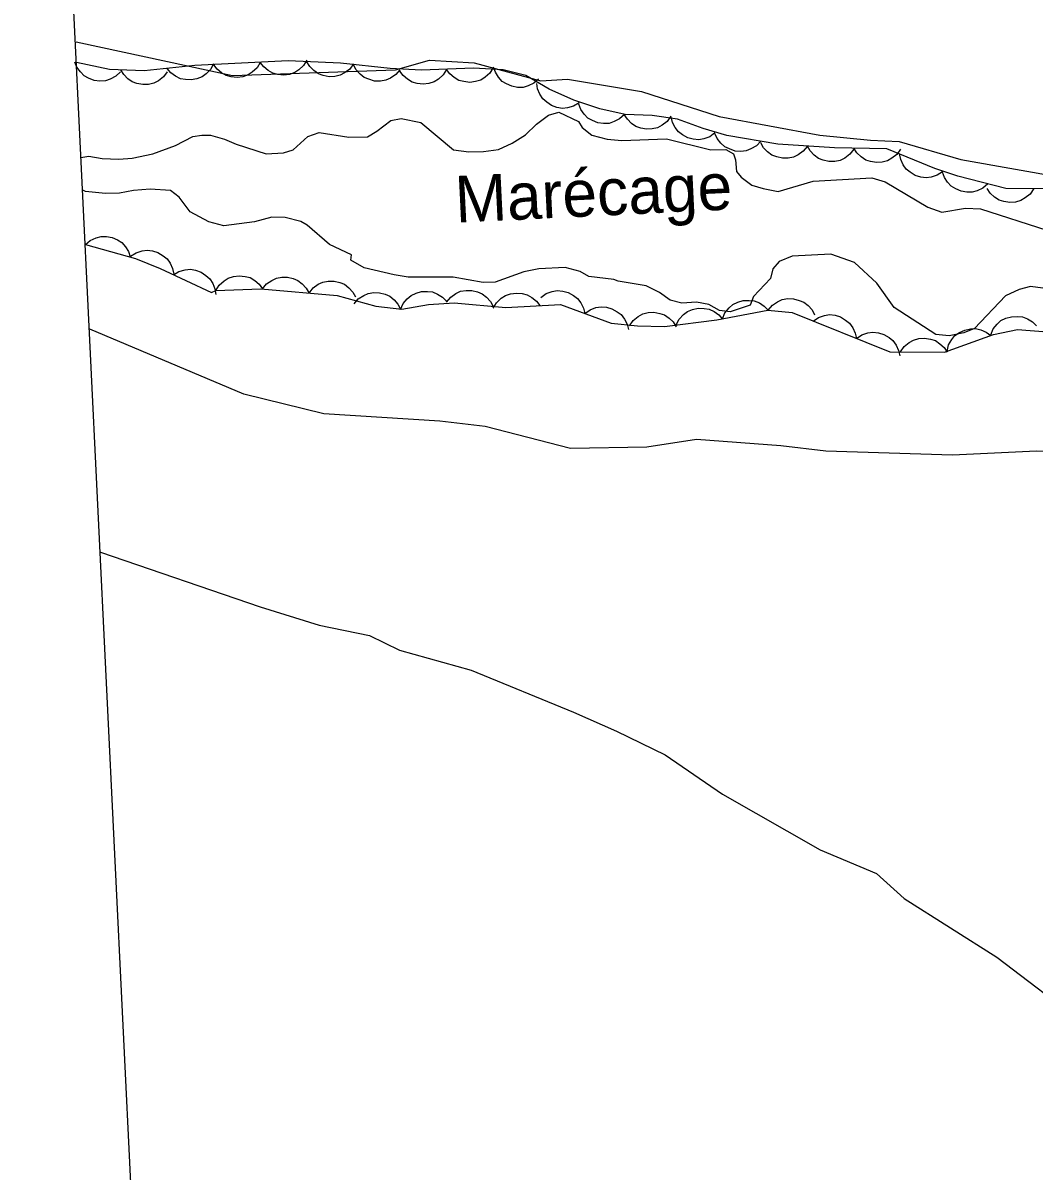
# Model space of a CAD drawing. Extents: x 336540 to 340074, y 5572036 to 5573747.
# Drawn here: x 336590.8 to 336655.8, y 5572834 to 5572907.8 of the extents above; entities that cross this region are included whole.
import ezdxf

# ---------------------------------------------------------------- set-up
doc = ezdxf.new("R2010")
doc.units = 0
for name, color, linetype in [('Niveau 1', 7, 'Continuous'), ('Niveau 2', 7, 'Continuous'), ('Niveau 44', 7, 'Continuous'), ('Niveau 60', 7, 'Continuous'), ('Niveau 7', 7, 'Continuous')]:
    doc.layers.add(name, color=color, linetype=linetype)

msp = doc.modelspace()

# ---------------------------------------------------------------- linework, layer by layer
at = {"layer": 'Niveau 1'}
for points in [[(336594.25, 5572906.61), (336604.32, 5572904.45), (336614.8, 5572904.83), (336616.98, 5572905.45), (336619.84, 5572905.26), (336624.14, 5572904.12), (336625.84, 5572904.21), (336630.6, 5572903.43), (336635.61, 5572901.82), (336642.08, 5572900.62), (336645.32, 5572900.29), (336647.18, 5572900.22), (336651.13, 5572899.06), (336657.8, 5572897.87), (336666.7, 5572895.63), (336677.61, 5572894.32), (336686.05, 5572894.58), (336689.31, 5572893.91), (336693.36, 5572894.12)], [(336700.98, 5572874.14), (336681.69, 5572877.73), (336674.84, 5572878.91), (336671.76, 5572879.77), (336660.56, 5572880.2), (336656, 5572880.3), (336650.61, 5572880.04), (336642.46, 5572880.3), (336639.57, 5572880.65), (336634.14, 5572881.06), (336630.95, 5572880.55), (336626.05, 5572880.47), (336620.55, 5572881.89), (336617.64, 5572882.24), (336610.18, 5572882.7), (336605.04, 5572883.96), (336595.13, 5572888.14)]]:
    msp.add_lwpolyline(points, dxfattribs=at)
at = {"layer": 'Niveau 2'}
msp.add_lwpolyline([(336595.82, 5572873.81), (336606.1, 5572870.29), (336609.89, 5572869.12), (336613.12, 5572868.45), (336615.04, 5572867.51), (336619.66, 5572866.22), (336626.23, 5572863.52), (336629, 5572862.3), (336632.13, 5572860.77), (336635.81, 5572858.25), (336642.09, 5572854.67), (336645.72, 5572853.15), (336647.5, 5572851.55), (336653.45, 5572847.77), (336659.09, 5572843.49)], dxfattribs=at)
at = {"layer": 'Niveau 44'}
for points in [[(336597.11, 5572904.7), (336596.81, 5572904.41), (336596.45, 5572904.23), (336596.14, 5572904.12), (336595.79, 5572904.1), (336595.42, 5572904.14), (336595.06, 5572904.28), (336594.77, 5572904.44), (336594.53, 5572904.69), (336594.31, 5572904.99), (336594.18, 5572905.32)], [(336657.16, 5572897.17), (336654.04, 5572897.19), (336650.94, 5572897.99), (336649.46, 5572898.48), (336646.39, 5572899.74), (336643.01, 5572899.8), (336639.37, 5572900.05), (336636.09, 5572900.6), (336634.58, 5572901.04), (336632.93, 5572901.64), (336631.3, 5572901.88), (336629.56, 5572901.94), (336627.92, 5572902.31), (336626.25, 5572902.86), (336624.68, 5572903.58), (336623.16, 5572904.45), (336621.72, 5572904.83), (336619.81, 5572904.92), (336616.46, 5572904.79), (336614.44, 5572904.9), (336611.26, 5572905.24), (336607.89, 5572905.39), (336601.88, 5572905.09), (336598.64, 5572904.76), (336596.41, 5572904.85), (336594.28, 5572905.3)], [(336603.1, 5572905.21), (336602.9, 5572904.85), (336602.62, 5572904.56), (336602.35, 5572904.36), (336602.02, 5572904.24), (336601.66, 5572904.17), (336601.28, 5572904.19), (336600.96, 5572904.25), (336600.64, 5572904.41), (336600.35, 5572904.63), (336600.12, 5572904.91)], [(336606.1, 5572905.3), (336605.89, 5572904.94), (336605.58, 5572904.67), (336605.31, 5572904.49), (336604.98, 5572904.38), (336604.61, 5572904.33), (336604.23, 5572904.37), (336603.91, 5572904.45), (336603.61, 5572904.63), (336603.32, 5572904.86), (336603.11, 5572905.15)], [(336609.1, 5572905.45), (336608.88, 5572905.09), (336608.58, 5572904.82), (336608.31, 5572904.64), (336607.97, 5572904.53), (336607.61, 5572904.48), (336607.22, 5572904.52), (336606.91, 5572904.6), (336606.6, 5572904.78), (336606.32, 5572905.01), (336606.1, 5572905.3)], [(336612.1, 5572905.2), (336611.85, 5572904.87), (336611.52, 5572904.63), (336611.23, 5572904.47), (336610.89, 5572904.39), (336610.52, 5572904.38), (336610.14, 5572904.46), (336609.83, 5572904.56), (336609.55, 5572904.77), (336609.29, 5572905.03), (336609.1, 5572905.34)], [(336615.08, 5572904.83), (336614.81, 5572904.51), (336614.46, 5572904.29), (336614.17, 5572904.15), (336613.82, 5572904.1), (336613.45, 5572904.1), (336613.08, 5572904.21), (336612.78, 5572904.33), (336612.51, 5572904.55), (336612.26, 5572904.83), (336612.09, 5572905.15)], [(336621.07, 5572904.97), (336620.85, 5572904.61), (336620.55, 5572904.35), (336620.27, 5572904.16), (336619.93, 5572904.06), (336619.57, 5572904.01), (336619.19, 5572904.06), (336618.87, 5572904.14), (336618.57, 5572904.32), (336618.29, 5572904.56), (336618.07, 5572904.85)], [(336623.99, 5572904.23), (336623.68, 5572903.96), (336623.31, 5572903.79), (336622.99, 5572903.69), (336622.64, 5572903.69), (336622.28, 5572903.76), (336621.93, 5572903.91), (336621.65, 5572904.08), (336621.41, 5572904.34), (336621.21, 5572904.66), (336621.09, 5572905)], [(336600.12, 5572904.7), (336599.88, 5572904.36), (336599.55, 5572904.12), (336599.26, 5572903.96), (336598.92, 5572903.88), (336598.55, 5572903.87), (336598.17, 5572903.95), (336597.86, 5572904.05), (336597.58, 5572904.25), (336597.32, 5572904.52), (336597.13, 5572904.82)], [(336618.07, 5572904.85), (336617.85, 5572904.5), (336617.55, 5572904.23), (336617.27, 5572904.05), (336616.94, 5572903.94), (336616.57, 5572903.9), (336616.19, 5572903.95), (336615.87, 5572904.02), (336615.57, 5572904.21), (336615.29, 5572904.45), (336615.08, 5572904.74)], [(336626.6, 5572902.7), (336626.24, 5572902.48), (336625.85, 5572902.38), (336625.52, 5572902.34), (336625.17, 5572902.4), (336624.83, 5572902.53), (336624.51, 5572902.74), (336624.26, 5572902.95), (336624.07, 5572903.25), (336623.93, 5572903.6), (336623.87, 5572903.95)], [(336629.51, 5572901.95), (336629.2, 5572901.67), (336628.84, 5572901.49), (336628.52, 5572901.38), (336628.17, 5572901.37), (336627.81, 5572901.42), (336627.45, 5572901.56), (336627.16, 5572901.72), (336626.92, 5572901.97), (336626.71, 5572902.28), (336626.58, 5572902.61)], [(336632.5, 5572901.84), (336632.26, 5572901.5), (336631.93, 5572901.26), (336631.64, 5572901.09), (336631.3, 5572901.02), (336630.93, 5572901), (336630.56, 5572901.07), (336630.25, 5572901.17), (336629.96, 5572901.38), (336629.7, 5572901.64), (336629.5, 5572901.94)], [(336635.33, 5572900.77), (336634.99, 5572900.52), (336634.61, 5572900.39), (336634.29, 5572900.32), (336633.93, 5572900.36), (336633.58, 5572900.45), (336633.24, 5572900.64), (336632.98, 5572900.83), (336632.77, 5572901.11), (336632.6, 5572901.44), (336632.51, 5572901.79)], [(336638.29, 5572900.23), (336638, 5572899.93), (336637.64, 5572899.73), (336637.34, 5572899.61), (336636.99, 5572899.57), (336636.62, 5572899.6), (336636.26, 5572899.73), (336635.96, 5572899.87), (336635.7, 5572900.11), (336635.48, 5572900.4), (336635.33, 5572900.73)], [(336641.27, 5572899.92), (336641.01, 5572899.59), (336640.68, 5572899.36), (336640.38, 5572899.2), (336640.04, 5572899.14), (336639.67, 5572899.13), (336639.3, 5572899.22), (336638.99, 5572899.33), (336638.71, 5572899.54), (336638.45, 5572899.81), (336638.27, 5572900.13)], [(336644.26, 5572899.71), (336644, 5572899.39), (336643.67, 5572899.15), (336643.38, 5572899), (336643.03, 5572898.93), (336642.66, 5572898.93), (336642.29, 5572899.02), (336641.98, 5572899.12), (336641.7, 5572899.34), (336641.45, 5572899.61), (336641.27, 5572899.92)], [(336647.26, 5572899.72), (336647.02, 5572899.38), (336646.7, 5572899.13), (336646.42, 5572898.97), (336646.07, 5572898.88), (336645.71, 5572898.86), (336645.33, 5572898.93), (336645.02, 5572899.02), (336644.73, 5572899.22), (336644.46, 5572899.48), (336644.26, 5572899.78)], [(336649.97, 5572898.27), (336649.62, 5572898.04), (336649.23, 5572897.92), (336648.91, 5572897.87), (336648.56, 5572897.92), (336648.21, 5572898.03), (336647.88, 5572898.23), (336647.62, 5572898.43), (336647.43, 5572898.72), (336647.27, 5572899.06), (336647.2, 5572899.41)], [(336652.87, 5572897.49), (336652.56, 5572897.22), (336652.19, 5572897.05), (336651.87, 5572896.95), (336651.52, 5572896.95), (336651.16, 5572897.01), (336650.81, 5572897.17), (336650.52, 5572897.33), (336650.29, 5572897.59), (336650.09, 5572897.9), (336649.97, 5572898.24)], [(336655.83, 5572897.18), (336655.6, 5572896.83), (336655.28, 5572896.58), (336655, 5572896.41), (336654.66, 5572896.32), (336654.29, 5572896.29), (336653.91, 5572896.36), (336653.6, 5572896.45), (336653.3, 5572896.64), (336653.03, 5572896.9), (336652.83, 5572897.2)], [(336594.85, 5572893.58), (336595.17, 5572893.85), (336595.54, 5572894.02), (336595.86, 5572894.11), (336596.21, 5572894.1), (336596.57, 5572894.04), (336596.92, 5572893.88), (336597.2, 5572893.71), (336597.43, 5572893.44), (336597.63, 5572893.13), (336597.74, 5572892.79)], [(336594.85, 5572893.58), (336598.07, 5572892.7), (336599.65, 5572892.05), (336602.96, 5572890.51), (336603.25, 5572890.63), (336606.14, 5572890.74), (336611.03, 5572890.32), (336613.52, 5572889.62), (336615.2, 5572889.43), (336616.92, 5572889.74), (336618.57, 5572889.84), (336621.88, 5572889.54), (336625.39, 5572889.73), (336628.66, 5572888.53), (336630.34, 5572888.36), (336632.09, 5572888.32), (336635.45, 5572888.75), (336638.74, 5572889.37), (336640.3, 5572889.21), (336646.57, 5572886.69), (336650.08, 5572886.66), (336653.23, 5572887.81), (336654.79, 5572888.12), (336659.97, 5572887.72)], [(336597.76, 5572892.83), (336598.11, 5572893.06), (336598.5, 5572893.18), (336598.82, 5572893.23), (336599.17, 5572893.18), (336599.52, 5572893.07), (336599.85, 5572892.87), (336600.1, 5572892.67), (336600.3, 5572892.38), (336600.46, 5572892.04), (336600.53, 5572891.69)], [(336600.51, 5572891.65), (336600.87, 5572891.86), (336601.27, 5572891.96), (336601.6, 5572892), (336601.94, 5572891.94), (336602.29, 5572891.81), (336602.6, 5572891.59), (336602.85, 5572891.38), (336603.04, 5572891.08), (336603.18, 5572890.74), (336603.23, 5572890.38)], [(336603.24, 5572890.63), (336603.46, 5572890.98), (336603.77, 5572891.25), (336604.04, 5572891.43), (336604.38, 5572891.54), (336604.74, 5572891.58), (336605.12, 5572891.53), (336605.44, 5572891.46), (336605.74, 5572891.28), (336606.02, 5572891.03), (336606.24, 5572890.74)], [(336606.24, 5572890.73), (336606.5, 5572891.06), (336606.84, 5572891.28), (336607.13, 5572891.43), (336607.48, 5572891.49), (336607.85, 5572891.49), (336608.22, 5572891.4), (336608.52, 5572891.28), (336608.8, 5572891.06), (336609.05, 5572890.79), (336609.23, 5572890.47)], [(336609.23, 5572890.47), (336609.49, 5572890.8), (336609.82, 5572891.03), (336610.12, 5572891.17), (336610.47, 5572891.24), (336610.84, 5572891.24), (336611.21, 5572891.14), (336611.51, 5572891.03), (336611.79, 5572890.81), (336612.04, 5572890.53), (336612.21, 5572890.22)], [(336612.13, 5572889.78), (336612.4, 5572890.09), (336612.75, 5572890.31), (336613.04, 5572890.45), (336613.39, 5572890.5), (336613.76, 5572890.49), (336614.13, 5572890.39), (336614.43, 5572890.27), (336614.7, 5572890.04), (336614.94, 5572889.76), (336615.11, 5572889.44)], [(336615.11, 5572889.41), (336615.28, 5572889.8), (336615.55, 5572890.1), (336615.79, 5572890.32), (336616.11, 5572890.47), (336616.47, 5572890.57), (336616.85, 5572890.57), (336617.18, 5572890.54), (336617.5, 5572890.4), (336617.81, 5572890.2), (336618.07, 5572889.95)], [(336618.08, 5572889.88), (336618.35, 5572890.21), (336618.68, 5572890.43), (336618.98, 5572890.58), (336619.33, 5572890.64), (336619.7, 5572890.64), (336620.07, 5572890.54), (336620.37, 5572890.42), (336620.65, 5572890.2), (336620.9, 5572889.93), (336621.07, 5572889.61)], [(336621.07, 5572889.5), (336621.28, 5572889.85), (336621.59, 5572890.13), (336621.86, 5572890.31), (336622.19, 5572890.42), (336622.56, 5572890.47), (336622.94, 5572890.43), (336623.26, 5572890.36), (336623.56, 5572890.18), (336623.85, 5572889.94), (336624.06, 5572889.66)], [(336624.14, 5572890.19), (336624.48, 5572890.43), (336624.87, 5572890.56), (336625.19, 5572890.63), (336625.54, 5572890.59), (336625.9, 5572890.5), (336626.23, 5572890.31), (336626.5, 5572890.12), (336626.7, 5572889.83), (336626.87, 5572889.5), (336626.96, 5572889.15)], [(336638.75, 5572889.37), (336639.02, 5572889.69), (336639.36, 5572889.91), (336639.66, 5572890.05), (336640.01, 5572890.11), (336640.38, 5572890.1), (336640.75, 5572890), (336641.05, 5572889.88), (336641.32, 5572889.66), (336641.57, 5572889.38), (336641.74, 5572889.06)], [(336626.96, 5572889.15), (336627.3, 5572889.4), (336627.68, 5572889.53), (336628.01, 5572889.59), (336628.36, 5572889.56), (336628.71, 5572889.46), (336629.05, 5572889.27), (336629.31, 5572889.08), (336629.52, 5572888.8), (336629.69, 5572888.47), (336629.78, 5572888.12)], [(336632.83, 5572888.42), (336633.02, 5572888.79), (336633.3, 5572889.08), (336633.56, 5572889.29), (336633.89, 5572889.42), (336634.25, 5572889.5), (336634.63, 5572889.48), (336634.95, 5572889.44), (336635.27, 5572889.28), (336635.57, 5572889.07), (336635.81, 5572888.8)], [(336635.81, 5572888.82), (336635.97, 5572889.2), (336636.24, 5572889.51), (336636.48, 5572889.73), (336636.8, 5572889.88), (336637.15, 5572889.98), (336637.54, 5572889.99), (336637.86, 5572889.96), (336638.19, 5572889.83), (336638.5, 5572889.63), (336638.75, 5572889.37)], [(336629.84, 5572888.37), (336630.08, 5572888.71), (336630.4, 5572888.96), (336630.69, 5572889.13), (336631.03, 5572889.21), (336631.4, 5572889.23), (336631.78, 5572889.16), (336632.09, 5572889.06), (336632.38, 5572888.86), (336632.64, 5572888.61), (336632.84, 5572888.3)], [(336641.64, 5572888.67), (336641.99, 5572888.9), (336642.38, 5572889.02), (336642.7, 5572889.08), (336643.05, 5572889.04), (336643.41, 5572888.93), (336643.73, 5572888.73), (336643.99, 5572888.53), (336644.19, 5572888.24), (336644.35, 5572887.9), (336644.43, 5572887.55)], [(336653.06, 5572887.78), (336653.22, 5572888.16), (336653.48, 5572888.47), (336653.72, 5572888.7), (336654.04, 5572888.85), (336654.39, 5572888.95), (336654.78, 5572888.97), (336655.1, 5572888.94), (336655.43, 5572888.81), (336655.74, 5572888.61), (336656, 5572888.36)], [(336644.43, 5572887.55), (336644.77, 5572887.79), (336645.16, 5572887.91), (336645.49, 5572887.96), (336645.84, 5572887.92), (336646.19, 5572887.81), (336646.52, 5572887.61), (336646.77, 5572887.41), (336646.97, 5572887.12), (336647.13, 5572886.78), (336647.21, 5572886.43)], [(336650.25, 5572886.72), (336650.35, 5572887.13), (336650.56, 5572887.48), (336650.76, 5572887.73), (336651.05, 5572887.93), (336651.39, 5572888.09), (336651.76, 5572888.16), (336652.09, 5572888.19), (336652.43, 5572888.1), (336652.77, 5572887.96), (336653.07, 5572887.75)], [(336647.26, 5572886.68), (336647.5, 5572887.03), (336647.81, 5572887.28), (336648.1, 5572887.45), (336648.44, 5572887.54), (336648.81, 5572887.57), (336649.18, 5572887.5), (336649.5, 5572887.41), (336649.79, 5572887.21), (336650.06, 5572886.96), (336650.26, 5572886.66)]]:
    msp.add_lwpolyline(points, dxfattribs=at)
at = {"layer": 'Niveau 60'}
msp.add_lwpolyline([(339458.94, 5573698.73), (339531.5, 5572199.65), (336635.22, 5572059.46), (336562.66, 5573558.54), (339458.94, 5573698.73)], dxfattribs=at)
at = {"layer": 'Niveau 7'}
for points in [[(336594.57, 5572899.18), (336595.08, 5572899.26), (336595.93, 5572899.11), (336597, 5572899.08), (336597.85, 5572899.15), (336599.19, 5572899.41), (336600.65, 5572899.95), (336601.76, 5572900.54), (336602.33, 5572900.61), (336602.89, 5572900.62), (336603.8, 5572900.36), (336604.54, 5572900.04), (336606.47, 5572899.41), (336607.6, 5572899.49), (336608.21, 5572899.67), (336609.15, 5572900.54), (336609.88, 5572900.78), (336611.8, 5572900.49), (336612.99, 5572900.52), (336613.6, 5572900.87), (336614.49, 5572901.57), (336615.16, 5572901.69), (336616.41, 5572901.44), (336618.53, 5572899.68), (336619.5, 5572899.54), (336620.45, 5572899.56), (336621.41, 5572899.69), (336622.3, 5572900.11), (336623.14, 5572900.63), (336623.85, 5572901.33), (336624.63, 5572901.91), (336625.3, 5572902.09), (336626.56, 5572901.5), (336626.79, 5572901.11), (336627.42, 5572900.62), (336628.39, 5572900.36), (336629.35, 5572900.27), (336632.22, 5572900.39), (336635.06, 5572899.67), (336636.02, 5572899.69), (336636.53, 5572899.42), (336636.65, 5572899.03), (336636.72, 5572898.29), (336637.01, 5572897.91), (336637.7, 5572897.41), (336638.44, 5572897.2), (336639.4, 5572897), (336641.64, 5572897.67), (336645.42, 5572897.87), (336646.27, 5572897.61), (336649.01, 5572895.98), (336649.92, 5572895.66), (336651.44, 5572895.92), (336652.4, 5572895.89), (336656.66, 5572894.52)], [(336658.16, 5572890.54), (336655.62, 5572890.88), (336654.89, 5572890.69), (336654, 5572890.28), (336652.01, 5572888.2), (336651.34, 5572887.91), (336650.39, 5572887.72), (336649.54, 5572887.81), (336646.85, 5572889.55), (336645.74, 5572891.11), (336644.3, 5572892.43), (336642.77, 5572892.96), (336640.29, 5572892.84), (336639.45, 5572892.49), (336639.06, 5572892.03), (336638.91, 5572891.4), (336637.81, 5572890.25), (336637.6, 5572889.68), (336636.31, 5572889.26), (336635.63, 5572889.35), (336634.94, 5572889.73), (336634.15, 5572889.88), (336633.19, 5572889.81), (336632.46, 5572890.01), (336631.77, 5572890.51), (336630.91, 5572890.94), (336629.1, 5572891.23), (336628.82, 5572891.34), (336627.23, 5572891.53), (336626.66, 5572891.86), (336625.7, 5572892.12), (336624.01, 5572892.02), (336623.05, 5572891.83), (336621.2, 5572891.17), (336620.42, 5572891.15), (336618.49, 5572891.5), (336615.61, 5572891.49), (336614.71, 5572891.64), (336612.78, 5572892.1), (336611.92, 5572892.59), (336611.97, 5572892.93), (336610.55, 5572893.58), (336609.11, 5572894.84), (336608.71, 5572895.06), (336607.69, 5572895.32), (336606.84, 5572895.35), (336605.72, 5572895.05), (336603.75, 5572894.78), (336602.79, 5572895.04), (336601.59, 5572895.69), (336600.89, 5572896.63), (336600.32, 5572897.07), (336599.02, 5572897.15), (336597.95, 5572897.07), (336597.05, 5572896.88), (336596.15, 5572896.86), (336594.85, 5572897), (336594.68, 5572897.08)]]:
    msp.add_lwpolyline(points, dxfattribs=at)

# ---------------------------------------------------------------- texts
msp.add_text('Marécage', height=3, rotation=2.7712, dxfattribs=at).set_placement((336618.68, 5572894.99))

doc.saveas('drawing.dxf')
